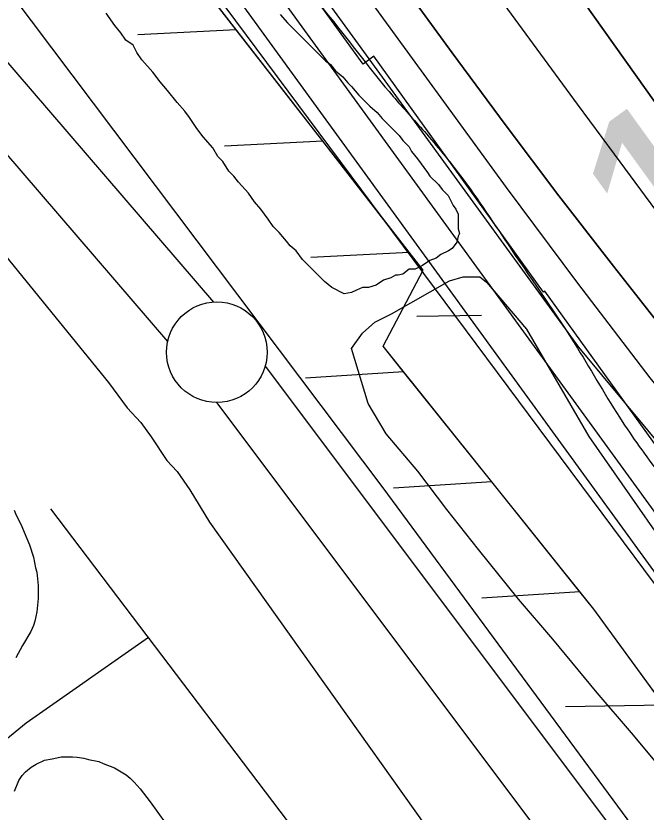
# Model space of a CAD drawing. Extents: x 3892998 to 3931244, y 278583 to 304547.
# Drawn here: x 3911125.8 to 3911438.5, y 288521.5 to 288916.9 of the extents above; entities that cross this region are included whole.
import ezdxf

# ---------------------------------------------------------------- set-up
doc = ezdxf.new("R2010")
doc.units = 0
for name, color, linetype in [('V-LEVE-TOET', 7, 'Continuous'), ('V-RIVR-EDGE', 7, 'Continuous'), ('V-ROAD-CNTR', 7, 'Continuous'), ('V-RRAP-FSHR', 7, 'Continuous'), ('V-RRAP-RVMT', 7, 'Continuous'), ('V-SITE-VEGE', 7, 'Continuous'), ('V-SURV-IDEN', 7, 'Continuous'), ('V-SURV-LINE', 7, 'Continuous'), ('V-TOPO-DPTH', 7, 'Continuous'), ('V-TOPO-MINR', 7, 'Continuous'), ('V-TOPO-WATR', 7, 'Continuous'), ('V-WETL-SWMP', 7, 'Continuous')]:
    doc.layers.add(name, color=color, linetype=linetype)

msp = doc.modelspace()

# ---------------------------------------------------------------- linework, layer by layer
at = {"layer": 'V-LEVE-TOET'}
for points in [[(3910461.33, 289811.84), (3910628.36, 289591.3), (3910849.12, 289281.45), (3911091.81, 288969.64), (3911307.85, 288682.5), (3911517.23, 288398.5), (3911743.07, 288106.66), (3911912.06, 287856.35), (3912092.06, 287562.14), (3912212.05, 287361.96), (3912215.58, 287348.24), (3912217.56, 287327.47), (3912216.78, 287307.88), (3912213.65, 287294.56), (3912212.87, 287280.06), (3912210.53, 287267.13), (3912206.62, 287249.1), (3912208.19, 287229.11), (3912212.51, 287213.84), (3912244.72, 287037.12), (3912258.46, 286987.36), (3912297.39, 286872.29), (3912299.97, 286844.45)], [(3910378.46, 289800.36), (3910604.3, 289498.34), (3910825.83, 289187.7), (3910970.9, 289000.06), (3911108.14, 288812.82), (3911171.65, 288734.86), (3911181.06, 288722.33), (3911187.73, 288714.89), (3911192.82, 288707.84), (3911200.67, 288696.08), (3911205.76, 288690.6), (3911212.04, 288681.59), (3911221.84, 288665.53), (3911335.16, 288506.09), (3911542.57, 288236.2), (3911714.3, 288010.56), (3911862.91, 287789.62), (3911999.38, 287569.46), (3912128.39, 287357.13)]]:
    msp.add_lwpolyline(points, dxfattribs=at)
at = {"layer": 'V-RIVR-EDGE'}
msp.add_spline([(3909865.84, 290928.21), (3909862.62, 290923.11), (3909860.68, 290922.62), (3909860.67, 290920.68), (3909870.35, 290905.12), (3909881.93, 290877.89), (3909893.54, 290856.5), (3909906.13, 290843.84), (3909921.61, 290817.58), (3909937.09, 290794.71), (3909948.22, 290777.2), (3909977.73, 290734.39), (3910003.37, 290694.51), (3910040.65, 290645.85), (3910078.4, 290595.25), (3910114.21, 290544.17), (3910151.48, 290493.58), (3910181.95, 290444.45), (3910200.82, 290413.32), (3910226.93, 290368.58), (3910256.93, 290323.83), (3910278.7, 290289.3), (3910307.74, 290250.37), (3910325.16, 290226.53), (3910363.87, 290167.19), (3910391.44, 290124.87), (3910427.73, 290068.94), (3910449.5, 290036.83), (3910504.18, 289956.56), (3910522.07, 289926.9), (3910550.12, 289879.72), (3910562.21, 289857.35), (3910573.34, 289842.27), (3910610.65, 289806.73), (3910620.82, 289794.07), (3910623.21, 289779.99), (3910634.83, 289764.42), (3910664.83, 289724.03), (3910692.43, 289689.49), (3910710.83, 289668.07), (3910721.01, 289660.28), (3910770.89, 289605.28), (3910782.51, 289588.74), (3910807.66, 289548.37), (3910835.72, 289503.62), (3910862.83, 289470.04), (3910892.35, 289425.78), (3910920.41, 289383.46), (3910947.99, 289342.6), (3910968.78, 289304.67), (3911000.23, 289260.88), (3911019.59, 289231.7), (3911055.91, 289191.3), (3911085.45, 289159.66), (3911118.86, 289116.84), (3911139.19, 289091.05), (3911160.97, 289062.35), (3911184.19, 289025.87), (3911223.42, 288981.58), (3911281.53, 288916.36), (3911313, 288876.94), (3911328.5, 288859.42), (3911346.41, 288837.53), (3911371.58, 288801.04), (3911404.48, 288751.91), (3911426.73, 288715.43), (3911446.57, 288687.7), (3911479.01, 288646.83), (3911529.35, 288582.12), (3911550.65, 288552.92), (3911609.2, 288468.28), (3911644.54, 288421.09), (3911676.97, 288378.76), (3911701.17, 288348.1), (3911741.37, 288303.81), (3911770.9, 288264.88), (3911788.8, 288235.7), (3911834.27, 288164.69), (3911857.49, 288130.15), (3911884.6, 288092.69), (3911915.56, 288045.51), (3911921.85, 288035.78), (3911928.64, 288029.93), (3911972.62, 287945.81), (3911992.92, 287906.42), (3912000.64, 287886.98), (3912014.67, 287866.55), (3912026.77, 287848.06), (3912066.44, 287785.32), (3912084.8, 287750.79), (3912094.47, 287732.8), (3912094.94, 287726), (3912096.85, 287711.43), (3912096.35, 287704.63), (3912095.36, 287700.26), (3912088.55, 287695.91), (3912085.64, 287696.89), (3912073.03, 287702.26), (3912062.35, 287706.17), (3912054.1, 287706.19), (3912051.18, 287704.26), (3912049.22, 287697.95), (3912054.05, 287685.8), (3912068.56, 287663.91), (3912113.05, 287586.58), (3912136.73, 287540.87), (3912153.66, 287513.63), (3912163.84, 287503.9), (3912187.57, 287479.56), (3912207.42, 287453.28), (3912216.14, 287445.98), (3912226.8, 287436.24), (3912240.84, 287416.78), (3912253.42, 287397.81), (3912271.31, 287366.2), (3912283.87, 287341.4), (3912284.84, 287338.97), (3912290.18, 287337.98), (3912303.79, 287344.26), (3912317.4, 287350.54), (3912319.83, 287350.54), (3912322.75, 287350.53), (3912327.59, 287345.66), (3912328.54, 287338.37), (3912335.79, 287321.36), (3912348.36, 287299.96), (3912369.18, 287275.14), (3912380.33, 287265.4), (3912402.15, 287253.21), (3912416.69, 287243.46), (3912434.16, 287238.07), (3912456.94, 287220.05), (3912481.62, 287183.56), (3912501.93, 287148.06), (3912512.56, 287124.73), (3912531.4, 287085.83), (3912550.27, 287059.56), (3912569.64, 287034.26), (3912593.34, 286996.8), (3912613.67, 286968.1), (3912632.04, 286936.49), (3912645.1, 286912.66), (3912660.58, 286888.83), (3912675.09, 286867.42), (3912698.32, 286835.31), (3912720.05, 286784.75), (3912736.96, 286747.81), (3912742.28, 286740.02), (3912755.33, 286715.22), (3912761.6, 286696.75), (3912774.14, 286660.3), (3912779.9, 286635.52), (3912793.38, 286585.46), (3912797.22, 286569.43), (3912803.96, 286543.67), (3912804.41, 286532.02)], degree=3, dxfattribs=at)
at = {"layer": 'V-ROAD-CNTR'}
for points in [[(3911451.9, 288264.76), (3911143.16, 288672.01)], [(3911191.57, 288608.16), (3911130.8, 288565.59), (3910688.29, 288202.84)]]:
    msp.add_lwpolyline(points, dxfattribs=at)
at = {"layer": 'V-RRAP-FSHR'}
for p, q in [((3911235.12, 288909.93), (3911186.35, 288907.51)), ((3911278.06, 288854.65), (3911229.29, 288852.23)), ((3911321, 288799.37), (3911272.23, 288796.95)), ((3911318.19, 288740.16), (3911269.46, 288737.02)), ((3911361.95, 288685.52), (3911313.22, 288682.38)), ((3911405.7, 288630.88), (3911356.97, 288627.74)), ((3911447.35, 288574.63), (3911398.52, 288573.68))]:
    msp.add_line(p, q, dxfattribs=at)
for points in [[(3906808.74, 295087.99), (3907517.52, 294079.97), (3908118.59, 293281.66), (3908235.46, 293171.33), (3908399.7, 292987.45), (3908497.62, 292843.41), (3908620.81, 292699.37), (3908781.89, 292472.59), (3908840.15, 292360.99), (3908947.12, 292209.3), (3909156.95, 291945.83), (3909268.04, 291726.28), (3910057.13, 290568.32), (3910757.48, 289562.21), (3911229.42, 288921.63), (3911814.1, 288135.16), (3912099.79, 287690.36), (3912357.66, 287495.41), (3912493.3, 287323.29)], [(3911412.62, 288622.24), (3911308.04, 288752.83), (3911327.85, 288790.57), (3910785.78, 289488.37), (3910445.83, 289954.56), (3910129.27, 290398.02), (3909798.59, 290866.33), (3909546.88, 291228.92), (3909473.75, 291330.52), (3909414.69, 291394.46), (3909312.15, 291557.44), (3909036.83, 291981.12), (3908774.4, 292360.28)], [(3911278.06, 288854.65), (3911235.12, 288909.93), (3911192.18, 288965.21)], [(3911321, 288799.37), (3911278.06, 288854.65)], [(3911318.19, 288740.16), (3911308.04, 288752.83), (3911327.85, 288790.57), (3911321, 288799.37)], [(3911361.95, 288685.52), (3911318.19, 288740.16)], [(3911405.7, 288630.88), (3911361.95, 288685.52)], [(3911447.35, 288574.63), (3911412.62, 288622.24), (3911405.7, 288630.88)], [(3911793.39, 288107.71), (3911577.3, 288396.46), (3911412.62, 288622.24)]]:
    msp.add_lwpolyline(points, dxfattribs=at)
at = {"layer": 'V-RRAP-RVMT'}
for p, q in [((3911298.05, 288892.9), (3911208.4, 289017.66)), ((3911303.5, 288896.83), (3911298.05, 288892.9)), ((3911387.65, 288779.75), (3911303.5, 288896.83)), ((3911388.25, 288780.18), (3911387.65, 288779.75)), ((3911470.9, 288665.16), (3911388.25, 288780.18))]:
    msp.add_line(p, q, dxfattribs=at)
at = {"layer": 'V-SITE-VEGE'}
for points in [[(3911331.26, 288837.36), (3911335.52, 288833.1), (3911337.35, 288830.67), (3911340.39, 288827.63), (3911342.83, 288822.76), (3911344.05, 288820.94), (3911345.26, 288818.5), (3911345.27, 288811.2), (3911345.88, 288808.77), (3911345.27, 288807.55), (3911344.66, 288804.51), (3911342.23, 288801.46), (3911340.4, 288800.25), (3911336.75, 288798.42), (3911334.32, 288796.59), (3911331.28, 288795.37), (3911327.63, 288792.94), (3911323.98, 288791.11), (3911320.93, 288791.11), (3911317.89, 288788.67), (3911315.46, 288788.06), (3911314.24, 288788.06), (3911311.8, 288786.85), (3911308.16, 288785.63), (3911304.51, 288783.19), (3911300.85, 288781.97), (3911297.81, 288781.97), (3911294.77, 288780.75), (3911292.34, 288779.53), (3911288.69, 288778.92), (3911282.6, 288781.96), (3911278.95, 288785.01), (3911267.99, 288795.95), (3911264.94, 288800.21), (3911261.9, 288802.65), (3911260.07, 288805.08), (3911256.42, 288809.34), (3911253.38, 288812.38), (3911250.94, 288816.03), (3911247.29, 288820.89), (3911244.24, 288824.54), (3911241.2, 288828.8), (3911236.33, 288834.28), (3911233.89, 288837.32), (3911231.46, 288839.75), (3911228.41, 288844.62), (3911225.97, 288847.05), (3911223.54, 288851.31), (3911218.67, 288856.79), (3911215.62, 288861.05), (3911211.97, 288866.52), (3911209.54, 288869.56), (3911205.88, 288873.82), (3911201.01, 288879.9), (3911197.36, 288884.16), (3911193.7, 288889.03), (3911188.22, 288895.11), (3911185.79, 288898.76), (3911183.96, 288902.41), (3911180.31, 288904.84), (3911177.87, 288908.5), (3911174.83, 288912.15), (3911170.57, 288918.23)], [(3911256.98, 288917.66), (3911260.64, 288913.4), (3911263.67, 288910.36), (3911279.5, 288894.54), (3911281.94, 288892.72), (3911284.38, 288889.68), (3911288.03, 288886.64), (3911290.47, 288883.59), (3911292.29, 288881.77), (3911295.94, 288877.51), (3911301.43, 288872.04), (3911305.08, 288869), (3911307.51, 288865.96), (3911316.04, 288857.44), (3911317.86, 288855.01), (3911320.91, 288851.96), (3911322.12, 288849.53), (3911325.17, 288845.88), (3911330.04, 288839.19), (3911331.26, 288837.36)], [(3911124.86, 288671.36), (3911125.85, 288668.99), (3911128.22, 288664.45), (3911131.19, 288657.34), (3911132.57, 288654.18), (3911134.55, 288648.06), (3911135.54, 288642.73), (3911136.13, 288640.56), (3911136.53, 288637.4), (3911136.73, 288634.04), (3911136.73, 288627.52), (3911136.14, 288621.01), (3911135.15, 288616.27), (3911134.56, 288614.09), (3911133.18, 288611.13), (3911129.04, 288604.22), (3911125.68, 288598.1)], [(3911128.94, 288539.69), (3911130.52, 288541.47), (3911133.29, 288543.84), (3911135.85, 288545.22), (3911140, 288547.2), (3911143.75, 288547.99), (3911146.12, 288548.39), (3911148.29, 288548.98), (3911153.82, 288548.98), (3911156.19, 288548.79), (3911159.55, 288548.19), (3911161.72, 288547.6), (3911166.86, 288546.62), (3911169.03, 288545.63), (3911174.76, 288543.46), (3911180.48, 288539.91), (3911182.46, 288538.33), (3911184.44, 288536.36), (3911187.4, 288533), (3911192.34, 288526.49), (3911200.04, 288516.02)], [(3911125, 288531.79), (3911127.17, 288537.12), (3911128.94, 288539.69)]]:
    msp.add_lwpolyline(points, dxfattribs=at)
at = {"layer": 'V-SURV-LINE'}
for points in [[(3911043.68, 288984.54), (3911223.87, 288774.8)], [(3911201.11, 288755.24), (3911020.93, 288964.98)], [(3911249.49, 288742.88), (3911807.16, 287998.89)], [(3911783.17, 287980.88), (3911225.5, 288724.87)]]:
    msp.add_lwpolyline(points, dxfattribs=at)
msp.add_circle((3911225.51, 288749.87), 25, dxfattribs=at)
at = {"layer": 'V-TOPO-DPTH'}
for points in [[(3911925.9, 288126.85), (3911885.72, 288184.51), (3911828.71, 288265.2), (3911816.56, 288282.18), (3911804.27, 288299.06), (3911791.77, 288315.78), (3911779.14, 288332.41), (3911449.71, 288757.87), (3911422.3, 288792.59), (3911395.21, 288827.56), (3911368.6, 288862.91), (3911342.32, 288898.5), (3911277.9, 288987.01), (3911219.92, 289067.22), (3911162.27, 289147.68), (3911105.14, 289228.51), (3911048.36, 289309.58), (3910742.08, 289749.85), (3910741.25, 289751.04), (3910740.42, 289752.24), (3910737.92, 289755.8), (3910736.25, 289758.18), (3910735.41, 289759.37), (3910292.55, 290389.03)], [(3910555.26, 289949.43), (3910605.96, 289876.17), (3910673.59, 289778.48), (3910690.48, 289754.07), (3910707.37, 289729.66), (3910724.25, 289705.25), (3910741.13, 289680.83), (3910829.7, 289552.66), (3910891.17, 289464.38), (3910953.06, 289376.39), (3911015.57, 289288.85), (3911078.51, 289201.6), (3911404.96, 288752.45), (3911692.85, 288405.95), (3911725.28, 288366.32), (3911775.72, 288303.68), (3911782.54, 288295.05), (3911789.25, 288286.33), (3911795.79, 288277.49), (3911802.23, 288268.57), (3911817.89, 288246.4), (3911925.9, 288126.85)], [(3912243.26, 287639.83), (3912042.86, 287951.48), (3912004.47, 288010.34), (3911965.56, 288068.85), (3911925.9, 288126.85), (3911885.72, 288184.51), (3911828.71, 288265.2), (3911816.56, 288282.18), (3911804.27, 288299.06), (3911791.77, 288315.78), (3911779.14, 288332.41), (3911449.71, 288757.87), (3911422.3, 288792.59), (3911395.21, 288827.56), (3911368.6, 288862.91), (3911342.32, 288898.5), (3911277.9, 288987.01)], [(3912424.78, 287515.4), (3912321.4, 287653.7), (3912312.93, 287665.07), (3912304.5, 287676.46), (3912296.11, 287687.88), (3912287.74, 287699.32), (3912242.37, 287761.65), (3912211.38, 287804.29), (3912180.43, 287846.97), (3912149.56, 287889.7), (3912118.73, 287932.47), (3911884.03, 288258.64), (3911859.88, 288292.15), (3911835.72, 288325.65), (3911811.51, 288359.12), (3911787.28, 288392.57), (3911757.3, 288433.9), (3911718.14, 288488.06), (3911679.09, 288542.3), (3911640.2, 288596.65), (3911601.41, 288651.08), (3911381.97, 288959.97)], [(3912424.78, 287515.4), (3912321.4, 287653.7), (3912312.93, 287665.07), (3912304.5, 287676.46), (3912296.11, 287687.88), (3912287.74, 287699.32), (3912242.37, 287761.65), (3912211.38, 287804.29), (3912180.43, 287846.97), (3912149.56, 287889.7), (3912118.73, 287932.47), (3911884.03, 288258.64), (3911859.88, 288292.15), (3911835.72, 288325.65), (3911811.51, 288359.12), (3911787.28, 288392.57), (3911757.3, 288433.9), (3911718.14, 288488.06), (3911679.09, 288542.3), (3911640.2, 288596.65), (3911601.41, 288651.08), (3911381.97, 288959.97)], [(3911368.02, 288922.76), (3911386.19, 288897.9), (3911404.39, 288873.08), (3911422.65, 288848.29), (3911440.95, 288823.54), (3911783.09, 288361.72), (3911801.38, 288336.89), (3911819.58, 288312.01), (3911837.65, 288287.02), (3911855.63, 288261.97), (3911960.51, 288115.04), (3912014.54, 288038.95), (3912068.32, 287962.69), (3912121.73, 287886.16), (3912174.88, 287809.46), (3912246.92, 287704.94), (3912263.89, 287680.38), (3912280.9, 287655.85), (3912297.97, 287631.36), (3912315.07, 287606.89), (3912334.93, 287578.56)], [(3911368.02, 288922.76), (3911386.19, 288897.9), (3911404.39, 288873.08), (3911422.65, 288848.29), (3911440.95, 288823.54), (3911783.09, 288361.72), (3911801.38, 288336.89), (3911819.58, 288312.01), (3911837.65, 288287.02), (3911855.63, 288261.97), (3911960.51, 288115.04), (3912014.54, 288038.95), (3912068.32, 287962.69), (3912121.73, 287886.16), (3912174.88, 287809.46), (3912246.92, 287704.94), (3912263.89, 287680.38), (3912280.9, 287655.85), (3912297.97, 287631.36), (3912315.07, 287606.89), (3912334.93, 287578.56), (3912431.2, 287506.73)]]:
    msp.add_lwpolyline(points, dxfattribs=at)
at = {"layer": 'V-TOPO-MINR'}
for points in [[(3910470.75, 290037.41), (3910655.69, 289768.51), (3910673.04, 289743.28), (3910690.39, 289718.07), (3910707.75, 289692.85), (3910725.11, 289667.64), (3910769.3, 289603.5), (3910808.97, 289546.38), (3910848.93, 289489.45), (3910889.31, 289432.83), (3910929.97, 289376.4), (3911447.73, 288663.68), (3911733.38, 288338.54), (3911749.73, 288319.21), (3911774.26, 288289.51), (3911778.07, 288284.79), (3911781.81, 288280.02), (3911785.43, 288275.16), (3911788.99, 288270.25), (3911801.6, 288252.39)], [(3910555.26, 289949.43), (3910605.96, 289876.17), (3910673.59, 289778.48), (3910690.48, 289754.07), (3910707.37, 289729.66), (3910724.25, 289705.25), (3910741.13, 289680.83), (3910829.7, 289552.66), (3910891.17, 289464.38), (3910953.06, 289376.39), (3911015.57, 289288.85), (3911078.51, 289201.6), (3911404.96, 288752.45), (3911692.85, 288405.95), (3911725.28, 288366.32), (3911775.72, 288303.68), (3911782.54, 288295.05), (3911789.25, 288286.33), (3911795.79, 288277.49), (3911802.23, 288268.57), (3911817.89, 288246.4)], [(3910592.37, 289930.01), (3910618.71, 289892.22), (3910645.05, 289854.43), (3910671.39, 289816.65), (3910678.57, 289806.35), (3910701.31, 289773.7), (3910724.03, 289741.04), (3910746.73, 289708.36), (3910769.41, 289675.67), (3910890.21, 289501.41), (3910973.68, 289381.87), (3911057.7, 289262.71), (3911142.51, 289144.12), (3911227.87, 289025.91), (3911369.11, 288831.69), (3911404.47, 288784.14), (3911440.49, 288737.1), (3911664.74, 288461.17), (3911777.35, 288317.99), (3911787.11, 288305.38), (3911796.74, 288292.68), (3911806.17, 288279.83), (3911815.47, 288266.88), (3911841.52, 288230.02)], [(3911277.9, 288987.01), (3911342.32, 288898.5), (3911368.6, 288862.91), (3911395.21, 288827.56), (3911422.3, 288792.59), (3911449.71, 288757.87), (3911779.14, 288332.41), (3911791.77, 288315.78), (3911804.27, 288299.06), (3911816.56, 288282.18), (3911828.71, 288265.2), (3911885.72, 288184.51), (3911925.9, 288126.85), (3911965.56, 288068.85), (3912004.47, 288010.34), (3912042.86, 287951.48), (3912243.26, 287639.83)], [(3911381.97, 288959.97), (3911601.41, 288651.08), (3911640.2, 288596.65), (3911679.09, 288542.3), (3911718.14, 288488.06), (3911757.3, 288433.9), (3911787.28, 288392.57), (3911811.51, 288359.12), (3911835.72, 288325.65), (3911859.88, 288292.15), (3911884.03, 288258.64), (3912118.73, 287932.47), (3912149.56, 287889.7), (3912180.43, 287846.97), (3912211.38, 287804.29), (3912242.37, 287761.65), (3912287.74, 287699.32), (3912296.11, 287687.88), (3912304.5, 287676.46), (3912312.93, 287665.07), (3912321.4, 287653.7), (3912424.78, 287515.4)], [(3911368.02, 288922.76), (3911386.19, 288897.9), (3911404.39, 288873.08), (3911422.65, 288848.29), (3911440.95, 288823.54), (3911783.09, 288361.72), (3911801.38, 288336.89), (3911819.58, 288312.01), (3911837.65, 288287.02), (3911855.63, 288261.97), (3911960.51, 288115.04), (3912014.54, 288038.95), (3912068.32, 287962.69), (3912121.73, 287886.16), (3912174.88, 287809.46), (3912246.92, 287704.94), (3912263.89, 287680.38), (3912280.9, 287655.85), (3912297.97, 287631.36), (3912315.07, 287606.89), (3912334.93, 287578.56)]]:
    msp.add_lwpolyline(points, dxfattribs=at)
at = {"layer": 'V-TOPO-WATR'}
msp.add_lwpolyline([(3910317.86, 290226.1), (3910637.36, 289758.52), (3910655.23, 289732.39), (3910673.11, 289706.26), (3910691.01, 289680.15), (3910708.93, 289654.05), (3910726.96, 289628.02), (3910745.12, 289602.1), (3910763.48, 289576.31), (3910781.99, 289550.62), (3911495.88, 288567.49), (3911757.25, 288292.43), (3911760.31, 288289.51), (3911763.3, 288286.52), (3911766.17, 288283.41), (3911768.97, 288280.24), (3911772.99, 288275.49), (3911773.71, 288274.63), (3911775.09, 288272.85), (3911775.75, 288271.94), (3911778.82, 288267.59), (3911780.96, 288264.46), (3911782.94, 288261.46)], dxfattribs=at)
at = {"layer": 'V-WETL-SWMP'}
msp.add_line((3911324.82, 288767.78), (3911356.82, 288768.34), dxfattribs=at)
msp.add_lwpolyline([(3911458.05, 288528.74), (3911431.35, 288560.89), (3911414.23, 288580.73), (3911392.32, 288607.41), (3911375.2, 288627.24), (3911355.35, 288651.87), (3911339.6, 288671.71), (3911325.22, 288690.86), (3911309.47, 288709.33), (3911300.57, 288724.39), (3911292.35, 288751.75), (3911297.82, 288759.28), (3911303.97, 288764.76), (3911312.18, 288768.87), (3911321.76, 288774.35), (3911340.92, 288785.31), (3911347.76, 288787.36), (3911355.97, 288787.37), (3911359.39, 288784.63), (3911379.25, 288761.37), (3911410.07, 288708.01), (3911466.9, 288626.6)], dxfattribs=at)

# ---------------------------------------------------------------- texts
at = {"layer": 'V-SURV-IDEN'}
msp.add_text('1746+96.8', height=100, rotation=35.8653, dxfattribs=at).set_placement((3911450.82, 288763.09))

doc.saveas('drawing.dxf')
